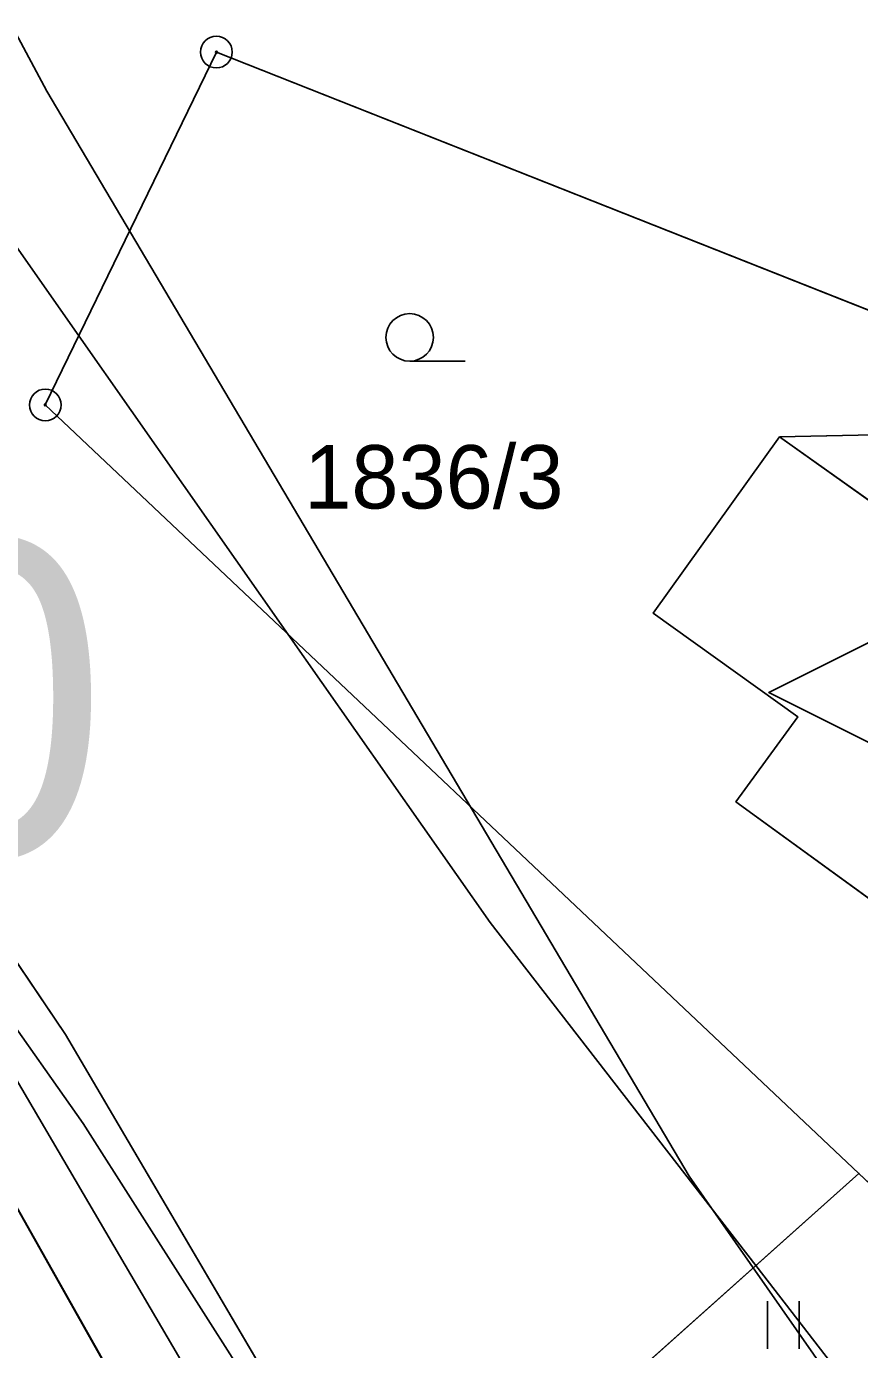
# Model space of a CAD drawing. Extents: x -706130 to -698555, y -971544 to -967260.
# Drawn here: x -703455.21 to -703428.92, y -970570.18 to -970528.43 of the extents above; entities that cross this region are included whole.
import ezdxf

# ---------------------------------------------------------------- set-up
doc = ezdxf.new("R2010")
doc.units = 0
for name, color, linetype in [('Architektonicky cenná stavba S', 7, 'Continuous'), ('BPEJ hranice S', 7, 'Continuous'), ('Docházková izochrona - VLAK N', 7, 'Continuous'), ('Hranice intravilán', 7, 'Continuous'), ('KN_Budovy', 7, 'Continuous'), ('KN_Hranice_parcel', 7, 'Continuous'), ('KN_Hranice_parcel_vnitrni_kresba', 7, 'Continuous'), ('KN_Parcelni cisla', 7, 'Continuous'), ('KN_Polygon parcely', 7, 'Continuous'), ('KN_POZEMKY_13_ZASTAVENA PLOCHA', 7, 'Continuous'), ('KN_POZEMKY_14_OSTATNI PLOCHA', 7, 'Continuous'), ('KN_POZEMKY_5_ZAHRADA', 7, 'Continuous'), ('KN_POZEMKY_7_TTP', 7, 'Continuous'), ('KN_VYUZITI_17_ostatni plocha_ostatni komunikace', 7, 'Continuous'), ('KN_Značky bodu BP', 7, 'Continuous'), ('KN_Značky kultur', 7, 'Continuous'), ('Komunikace mistni obsluzne - osy S', 7, 'Continuous'), ('Plochy smíšené obytné venkovské S', 7, 'Continuous'), ('Plochy verejnych prostranstvi - komunikace ostatni S', 7, 'Continuous'), ('Plochy zeleně sídelní ostatní S', 7, 'Continuous'), ('Regulační bloky v krajině S', 7, 'Continuous'), ('Regulační bloky zastavěné S', 7, 'Continuous'), ('Regulační kódy zastavěné S', 7, 'Continuous'), ('Trasy turistické N', 7, 'Continuous'), ('Vodovodní řady - rozváděcí S', 7, 'Continuous'), ('VÝŠKOPIS_vrstevnice hlavní', 7, 'Continuous')]:
    doc.layers.add(name, color=color, linetype=linetype)

msp = doc.modelspace()

# ---------------------------------------------------------------- linework, layer by layer
at = {"layer": 'Architektonicky cenná stavba S'}
msp.add_lwpolyline([(-703425.783, -970543.444), (-703427.783, -970547.444), (-703431.783, -970549.444), (-703427.783, -970551.444), (-703425.783, -970555.444), (-703423.783, -970551.444), (-703419.783, -970549.444), (-703423.783, -970547.444)], close=True, dxfattribs=at)
at = {"layer": 'BPEJ hranice S'}
for points in [[(-703395.093, -970635.384), (-703406.553, -970611.835), (-703406.909, -970611.193), (-703409.226, -970607.006), (-703416.155, -970594.484), (-703424.816, -970577.066), (-703432.195, -970567.527), (-703440.568, -970556.704), (-703446.946, -970547.61), (-703453.553, -970538.19), (-703455.966, -970534.749)], [(-703455.966, -970534.749), (-703453.553, -970538.19), (-703446.946, -970547.61), (-703440.568, -970556.704), (-703432.195, -970567.527), (-703424.816, -970577.066), (-703416.155, -970594.484), (-703409.226, -970607.006), (-703406.909, -970611.193), (-703406.553, -970611.835), (-703395.093, -970635.384)]]:
    msp.add_lwpolyline(points, dxfattribs=at)
at = {"layer": 'Docházková izochrona - VLAK N'}
msp.add_circle((-704165.451, -969778.767), 800, dxfattribs=at)
at = {"layer": 'Hranice intravilán'}
msp.add_lwpolyline([(-703365.42, -970619.95), (-703382.32, -970616.38), (-703428.02, -970606.74), (-703428.84, -970604.59), (-703432.78, -970597.04), (-703442.73, -970579.48), (-703443.67, -970577.78), (-703428.94, -970564.62), (-703425.03, -970568.31), (-703418.41, -970559.46), (-703413.84, -970553.08), (-703412.63, -970551.07), (-703393.3, -970549.01), (-703381.83, -970547.52), (-703379.35, -970535.34), (-703376.88, -970531.73), (-703429.22, -970520.08), (-703466.65, -970511.21)], dxfattribs=at)
at = {"layer": 'KN_Budovy'}
msp.add_lwpolyline([(-703431.44, -970541.38), (-703435.43, -970546.94), (-703430.87, -970550.21), (-703432.82, -970552.89), (-703427.42, -970556.82), (-703425.75, -970554.53), (-703421.16, -970557.66), (-703417.04, -970551.62)], close=True, dxfattribs=at)
at = {"layer": 'KN_Hranice_parcel'}
msp.add_line((-703443.67, -970577.78), (-703428.94, -970564.62), dxfattribs=at)
for points in [[(-703435.9, -970600.45), (-703457.52, -970562.14), (-703466.01, -970550.3), (-703473.58, -970540.46), (-703495.19, -970518.75), (-703498.59, -970513.76)], [(-703493.77, -970514.19), (-703470.1, -970537.81), (-703462.43, -970547.72), (-703453.97, -970560.23), (-703443.67, -970577.78)], [(-703428.94, -970564.62), (-703454.61, -970540.37), (-703449.21, -970529.24), (-703421.16, -970540.34), (-703420.52, -970541.15)], [(-703420.52, -970541.15), (-703431.44, -970541.38), (-703435.43, -970546.94), (-703430.87, -970550.21), (-703432.82, -970552.89), (-703427.42, -970556.82), (-703425.75, -970554.53), (-703421.16, -970557.66), (-703417.04, -970551.62), (-703412.63, -970551.07)], [(-703428.94, -970564.62), (-703425.03, -970568.31), (-703418.41, -970559.46), (-703413.84, -970553.08), (-703412.63, -970551.07)]]:
    msp.add_lwpolyline(points, dxfattribs=at)
at = {"layer": 'KN_Hranice_parcel_vnitrni_kresba'}
msp.add_line((-703431.44, -970541.38), (-703417.04, -970551.62), dxfattribs=at)
at = {"layer": 'KN_Polygon parcely'}
for points in [[(-703416.95, -970645.24), (-703428.02, -970606.74), (-703428.84, -970604.59), (-703432.78, -970597.04), (-703442.73, -970579.48), (-703443.67, -970577.78), (-703453.97, -970560.23), (-703462.43, -970547.72), (-703470.1, -970537.81), (-703493.77, -970514.19), (-703497.27, -970509.64), (-703506.19, -970495.76), (-703510.1, -970487.3), (-703515.47, -970480.09), (-703525.04, -970463.09), (-703530.1, -970456.69), (-703539.12, -970446.53), (-703545.12, -970435.39), (-703545.45, -970434.87), (-703561.53, -970421.29), (-703572.42, -970408.81), (-703575.44, -970405.35), (-703593.78, -970387.2)], [(-703596.35, -970390.14), (-703584.57, -970401.94), (-703581.81, -970404.7), (-703561.99, -970426.7), (-703559.69, -970428.44), (-703556.14, -970431.12), (-703548.45, -970436.56), (-703542.22, -970449.4), (-703528.15, -970465.22), (-703518.5, -970481.76), (-703513.69, -970488.66), (-703509.89, -970497.16), (-703501.72, -970509.16), (-703498.59, -970513.76), (-703495.19, -970518.75), (-703473.58, -970540.46), (-703466.01, -970550.3), (-703457.52, -970562.14), (-703435.9, -970600.45), (-703433.43, -970606.34), (-703419.9, -970645.98)]]:
    msp.add_lwpolyline(points, dxfattribs=at)
for points in [[(-703473.58, -970540.46), (-703495.19, -970518.75), (-703498.59, -970513.76), (-703513.76, -970513.44), (-703488.5, -970546.68), (-703472.27, -970577.26), (-703465, -970593.5), (-703435.9, -970600.45), (-703457.52, -970562.14), (-703466.01, -970550.3)], [(-703471.7, -970516.59), (-703493.77, -970514.19), (-703470.1, -970537.81), (-703462.43, -970547.72), (-703453.97, -970560.23), (-703443.67, -970577.78), (-703428.94, -970564.62), (-703454.61, -970540.37), (-703449.21, -970529.24), (-703421.16, -970540.34), (-703420.52, -970541.15), (-703414.69, -970541.02), (-703412.23, -970528.86), (-703416, -970528.12), (-703430.69, -970526.61)], [(-703413.84, -970553.08), (-703412.63, -970551.07), (-703417.04, -970551.62), (-703421.16, -970557.66), (-703425.75, -970554.53), (-703427.42, -970556.82), (-703432.82, -970552.89), (-703430.87, -970550.21), (-703435.43, -970546.94), (-703431.44, -970541.38), (-703420.52, -970541.15), (-703421.16, -970540.34), (-703449.21, -970529.24), (-703454.61, -970540.37), (-703428.94, -970564.62), (-703425.03, -970568.31), (-703418.41, -970559.46)], [(-703430.87, -970550.21), (-703432.82, -970552.89), (-703427.42, -970556.82), (-703425.75, -970554.53), (-703421.16, -970557.66), (-703417.04, -970551.62), (-703412.63, -970551.07), (-703420.52, -970541.15), (-703431.44, -970541.38), (-703435.43, -970546.94)], [(-703443.67, -970577.78), (-703442.73, -970579.48), (-703429.75, -970571.46), (-703426, -970573.71), (-703415.73, -970559.64), (-703411.56, -970553.06), (-703412.63, -970551.07), (-703413.84, -970553.08), (-703418.41, -970559.46), (-703425.03, -970568.31), (-703428.94, -970564.62)]]:
    msp.add_lwpolyline(points, close=True, dxfattribs=at)
at = {"layer": 'KN_POZEMKY_13_ZASTAVENA PLOCHA'}
for p, q in [((-703435.43, -970546.94), (-703431.44, -970541.38)), ((-703431.44, -970541.38), (-703420.52, -970541.15)), ((-703430.87, -970550.21), (-703435.43, -970546.94)), ((-703432.82, -970552.89), (-703430.87, -970550.21)), ((-703427.42, -970556.82), (-703432.82, -970552.89))]:
    msp.add_line(p, q, dxfattribs=at)
at = {"layer": 'KN_POZEMKY_14_OSTATNI PLOCHA'}
for p, q in [((-703462.43, -970547.72), (-703453.97, -970560.23)), ((-703453.97, -970560.23), (-703443.67, -970577.78)), ((-703435.9, -970600.45), (-703457.52, -970562.14))]:
    msp.add_line(p, q, dxfattribs=at)
at = {"layer": 'KN_POZEMKY_5_ZAHRADA'}
for p, q in [((-703449.21, -970529.24), (-703454.61, -970540.37)), ((-703454.61, -970540.37), (-703449.21, -970529.24)), ((-703421.16, -970540.34), (-703449.21, -970529.24)), ((-703449.21, -970529.24), (-703421.16, -970540.34)), ((-703454.61, -970540.37), (-703428.94, -970564.62)), ((-703428.94, -970564.62), (-703454.61, -970540.37)), ((-703431.44, -970541.38), (-703435.43, -970546.94)), ((-703420.52, -970541.15), (-703431.44, -970541.38)), ((-703435.43, -970546.94), (-703430.87, -970550.21)), ((-703453.97, -970560.23), (-703462.43, -970547.72)), ((-703430.87, -970550.21), (-703432.82, -970552.89)), ((-703432.82, -970552.89), (-703427.42, -970556.82)), ((-703443.67, -970577.78), (-703453.97, -970560.23)), ((-703428.94, -970564.62), (-703443.67, -970577.78)), ((-703425.03, -970568.31), (-703428.94, -970564.62))]:
    msp.add_line(p, q, dxfattribs=at)
at = {"layer": 'KN_POZEMKY_7_TTP'}
for p, q in [((-703457.52, -970562.14), (-703435.9, -970600.45)), ((-703443.67, -970577.78), (-703428.94, -970564.62)), ((-703428.94, -970564.62), (-703425.03, -970568.31))]:
    msp.add_line(p, q, dxfattribs=at)
at = {"layer": 'KN_VYUZITI_17_ostatni plocha_ostatni komunikace'}
for p, q in [((-703462.43, -970547.72), (-703453.97, -970560.23)), ((-703453.97, -970560.23), (-703443.67, -970577.78)), ((-703435.9, -970600.45), (-703457.52, -970562.14))]:
    msp.add_line(p, q, dxfattribs=at)
at = {"layer": 'KN_Značky bodu BP'}
for centre, radius in [((-703449.21, -970529.24), 0.5), ((-703449.21, -970529.24), 0.0303), ((-703454.61, -970540.37), 0.5), ((-703454.61, -970540.37), 0.0303)]:
    msp.add_circle(centre, radius, dxfattribs=at)
at = {"layer": 'KN_Značky kultur'}
for p, q in [((-703443.113, -970538.99), (-703441.363, -970538.99)), ((-703431.821, -970570.15), (-703431.821, -970568.65)), ((-703430.82, -970570.15), (-703430.82, -970568.65))]:
    msp.add_line(p, q, dxfattribs=at)
msp.add_circle((-703443.113, -970538.24), 0.75, dxfattribs=at)
at = {"layer": 'Komunikace mistni obsluzne - osy S'}
msp.add_lwpolyline([(-703799.428, -970313.344), (-703772.67, -970319.119), (-703743.027, -970323.757), (-703708.137, -970333.12), (-703680.068, -970339.508), (-703649.725, -970350.621), (-703637.833, -970358.584), (-703617.917, -970371.863), (-703601.041, -970383.676), (-703594.395, -970389.101), (-703577.781, -970405.465), (-703560.38, -970424.891), (-703546.214, -970436.092), (-703539.83, -970448.867), (-703526.801, -970463.743), (-703512.023, -970487.895), (-703508.088, -970496.558), (-703493.66, -970517.034), (-703472.761, -970538.298), (-703457.371, -970558.511), (-703445.042, -970579.512), (-703433.936, -970599.551), (-703430.788, -970606.026), (-703418.218, -970645.464)], dxfattribs=at)
at = {"layer": 'Plochy smíšené obytné venkovské S'}
msp.add_lwpolyline([(-703462.43, -970547.72), (-703453.97, -970560.23), (-703443.67, -970577.78)], dxfattribs=at)
at = {"layer": 'Plochy verejnych prostranstvi - komunikace ostatni S'}
for points in [[(-703636.11, -970363.08), (-703623.01, -970370.91), (-703622.48, -970371.21), (-703611.55, -970379.16), (-703596.35, -970390.14), (-703584.57, -970401.94), (-703581.81, -970404.7), (-703561.99, -970426.7), (-703559.69, -970428.44), (-703556.14, -970431.12), (-703548.45, -970436.56), (-703542.22, -970449.4), (-703528.15, -970465.22), (-703518.5, -970481.76), (-703513.69, -970488.66), (-703509.89, -970497.16), (-703501.72, -970509.16), (-703498.59, -970513.76), (-703495.19, -970518.75), (-703473.58, -970540.46), (-703466.01, -970550.3), (-703457.52, -970562.14), (-703435.9, -970600.45)], [(-703416.95, -970645.24), (-703428.02, -970606.74), (-703428.84, -970604.59), (-703432.78, -970597.04), (-703442.73, -970579.48), (-703443.67, -970577.78), (-703453.97, -970560.23), (-703462.43, -970547.72), (-703470.1, -970537.81), (-703493.77, -970514.19), (-703497.27, -970509.64), (-703506.19, -970495.76), (-703510.1, -970487.3), (-703515.47, -970480.09), (-703525.04, -970463.09), (-703530.1, -970456.69), (-703539.12, -970446.53), (-703545.12, -970435.39), (-703545.45, -970434.87), (-703561.53, -970421.29), (-703572.42, -970408.81), (-703575.44, -970405.35), (-703593.78, -970387.2)]]:
    msp.add_lwpolyline(points, dxfattribs=at)
at = {"layer": 'Plochy zeleně sídelní ostatní S'}
msp.add_line((-703435.9, -970600.45), (-703457.52, -970562.14), dxfattribs=at)
at = {"layer": 'Regulační bloky v krajině S'}
msp.add_line((-703435.9, -970600.45), (-703457.52, -970562.14), dxfattribs=at)
at = {"layer": 'Regulační bloky zastavěné S'}
for points in [[(-703636.11, -970363.08), (-703623.01, -970370.91), (-703622.48, -970371.21), (-703611.55, -970379.16), (-703596.35, -970390.14), (-703584.57, -970401.94), (-703581.81, -970404.7), (-703561.99, -970426.7), (-703559.69, -970428.44), (-703556.14, -970431.12), (-703548.45, -970436.56), (-703542.22, -970449.4), (-703528.15, -970465.22), (-703518.5, -970481.76), (-703513.69, -970488.66), (-703509.89, -970497.16), (-703501.72, -970509.16), (-703498.59, -970513.76), (-703495.19, -970518.75), (-703473.58, -970540.46), (-703466.01, -970550.3), (-703457.52, -970562.14), (-703435.9, -970600.45)], [(-703432.78, -970597.04), (-703442.73, -970579.48), (-703443.67, -970577.78), (-703453.97, -970560.23), (-703462.43, -970547.72), (-703470.1, -970537.81), (-703493.77, -970514.19), (-703497.27, -970509.64), (-703506.19, -970495.76), (-703510.1, -970487.3), (-703515.47, -970480.09), (-703525.04, -970463.09), (-703530.1, -970456.69), (-703539.12, -970446.53), (-703545.12, -970435.39), (-703545.45, -970434.87), (-703561.53, -970421.29), (-703572.42, -970408.81), (-703575.44, -970405.35), (-703593.78, -970387.2)], [(-703462.43, -970547.72), (-703453.97, -970560.23), (-703443.67, -970577.78)]]:
    msp.add_lwpolyline(points, dxfattribs=at)
at = {"layer": 'Trasy turistické N'}
msp.add_lwpolyline([(-703639.36, -970354.95), (-703605.17, -970378.02), (-703599.73, -970382.19), (-703593.78, -970387.2), (-703575.44, -970405.35), (-703561.53, -970421.29), (-703545.45, -970434.87), (-703539.12, -970446.53), (-703530.1, -970456.69), (-703525.04, -970463.09), (-703515.47, -970480.09), (-703510.1, -970487.3), (-703506.19, -970495.76), (-703497.27, -970509.64), (-703493.77, -970514.19), (-703470.1, -970537.81), (-703462.43, -970547.72), (-703453.97, -970560.23), (-703443.67, -970577.78), (-703432.78, -970597.04), (-703428.84, -970604.59), (-703428.02, -970606.74), (-703416.95, -970645.24)], dxfattribs=at)
at = {"layer": 'Vodovodní řady - rozváděcí S'}
msp.add_lwpolyline([(-703414.392, -970657.693), (-703429.867, -970607.822), (-703442.266, -970580.55), (-703453.418, -970563.041), (-703463.4, -970548.877), (-703475.5, -970533.543), (-703488.102, -970519.658), (-703499.868, -970504.849), (-703513.523, -970483.871), (-703531.459, -970457.7), (-703535.385, -970452.279), (-703550.662, -970437.263), (-703601.286, -970390.979), (-703638.654, -970361.134), (-703658.242, -970351.978), (-703680.412, -970345.708), (-703705.115, -970338.641), (-703778.014, -970321.904)], dxfattribs=at)
at = {"layer": 'VÝŠKOPIS_vrstevnice hlavní'}
msp.add_lwpolyline([(-703652.014, -970290.78), (-703654.154, -970295.346), (-703654.868, -970299.911), (-703653.584, -970306.617), (-703650.873, -970309.755), (-703633.895, -970319.457), (-703598.512, -970343.283), (-703566.982, -970368.25), (-703547.294, -970385.513), (-703536.736, -970395.786), (-703526.607, -970407.199), (-703515.906, -970420.896), (-703487.515, -970468.833), (-703454.558, -970530.467), (-703434.299, -970564.708), (-703416.75, -970589.818), (-703387.788, -970624.059)], dxfattribs=at)

# ---------------------------------------------------------------- texts
at = {"layer": 'KN_Parcelni cisla'}
msp.add_text('1836/3', height=2, dxfattribs=at).set_placement((-703446.44, -970543.64))
at = {"layer": 'Regulační kódy zastavěné S'}
msp.add_text('SV.1.15.70', height=10, dxfattribs=at).set_placement((-703518.813, -970554.611))

doc.saveas('drawing.dxf')
